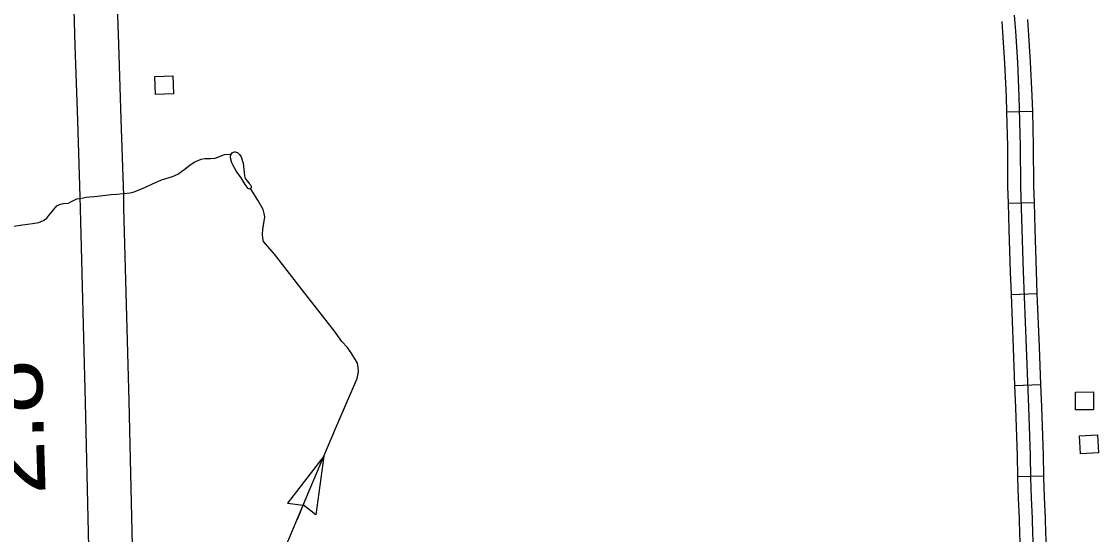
# Model space of a CAD drawing. Extents: x 1084508 to 1142749, y 1057638 to 1093403.
# Drawn here: x 1121021 to 1122979, y 1067858 to 1068790 of the extents above; entities that cross this region are included whole.
import ezdxf

# ---------------------------------------------------------------- set-up
doc = ezdxf.new("R2010")
doc.units = 0
for name, color, linetype in [('Level 10', 7, 'Continuous'), ('Level 32', 7, 'Continuous'), ('Level 35', 7, 'Continuous'), ('Level 43', 7, 'Continuous'), ('Level 48', 7, 'Continuous'), ('Level 56', 7, 'Continuous')]:
    doc.layers.add(name, color=color, linetype=linetype)

msp = doc.modelspace()

# ---------------------------------------------------------------- linework, layer by layer
at = {"layer": 'Level 10'}
for points in [[(1121172.7, 1066704), (1121171.2, 1066758.6), (1121170.2, 1066820.5), (1121168.4, 1066894.2), (1121164.2, 1067038.9), (1121162.7, 1067098.4), (1121160.3, 1067193.2), (1121158.8, 1067236.5), (1121156.6, 1067331.1), (1121153.9, 1067455.4), (1121149.6, 1067621.9), (1121144.7, 1067782.9), (1121137.3, 1068098.3), (1121127.9, 1068450.5), (1121127.6, 1068472.1), (1121123.2, 1068610.7), (1121118.8, 1068746.7), (1121115.9, 1068834.3), (1121111.8, 1068990.3), (1121109.4, 1069065.4), (1121104.2, 1069214.7), (1121101.5, 1069314.6)], [(1121179.9, 1069313), (1121182.6, 1069217.1), (1121187.9, 1069068), (1121190.2, 1068992.6), (1121194.3, 1068836.7), (1121197.3, 1068749.2), (1121201.7, 1068613.2), (1121206.1, 1068473.9), (1121206.4, 1068452), (1121215.8, 1068100.3), (1121223.2, 1067785), (1121228, 1067624.1), (1121232.4, 1067457.2), (1121235, 1067332.8), (1121237.2, 1067238.8), (1121238.7, 1067195.6), (1121241.2, 1067100.4), (1121242.7, 1067041.1), (1121246.9, 1066896.3), (1121248.6, 1066822.1), (1121249.6, 1066760.3), (1121251.2, 1066706.2)]]:
    msp.add_lwpolyline(points, dxfattribs=at)
at = {"layer": 'Level 32'}
for p, q in [((1122811.6, 1068626.1), (1122858.7, 1068627.3)), ((1122814.7, 1068460.3), (1122861.8, 1068461.7)), ((1122820, 1068294.4), (1122867, 1068296.3)), ((1122826.5, 1068128.8), (1122873.6, 1068130.7)), ((1122831.9, 1067963.6), (1122879, 1067964.6))]:
    msp.add_line(p, q, dxfattribs=at)
for points in [[(1122803, 1068790.4), (1122804.3, 1068771.4), (1122808, 1068714.6), (1122810.9, 1068653.4), (1122811.6, 1068626.1)], [(1122825.7, 1068801.9), (1122827.8, 1068773.1), (1122831.5, 1068715.9), (1122834.4, 1068654.3), (1122836.8, 1068563.9), (1122837.3, 1068491.4), (1122839.7, 1068412.6), (1122841.8, 1068335.9), (1122847.4, 1068198.1), (1122851.6, 1068089.4)], [(1122849.9, 1068793.9), (1122851.3, 1068774.7), (1122855, 1068717.3), (1122858, 1068655.2), (1122858.7, 1068627.3)], [(1122811.6, 1068626.1), (1122813.3, 1068563.5), (1122813.8, 1068490.9), (1122814.7, 1068460.3)], [(1122858.7, 1068627.3), (1122860.4, 1068564.3), (1122860.9, 1068491.8), (1122861.8, 1068461.7)], [(1122814.7, 1068460.3), (1122816.2, 1068411.9), (1122818.3, 1068335.1), (1122820, 1068294.4)], [(1122861.8, 1068461.7), (1122863.3, 1068413.2), (1122865.4, 1068336.7), (1122867, 1068296.3)], [(1122820, 1068294.4), (1122823.9, 1068197.1), (1122826.5, 1068128.8)], [(1122867, 1068296.3), (1122870.9, 1068199), (1122873.6, 1068130.7)], [(1122826.5, 1068128.8), (1122828.1, 1068088.5), (1122831.1, 1068000.9), (1122831.9, 1067963.6)], [(1122873.6, 1068130.7), (1122875.1, 1068090.2), (1122878.2, 1068002.2), (1122879, 1067964.6)], [(1122851.6, 1068089.4), (1122854.7, 1068001.6), (1122855.5, 1067961), (1122856.5, 1067924.8), (1122858.3, 1067887), (1122858.8, 1067858.6), (1122860.3, 1067839.2)], [(1122831.9, 1067963.6), (1122832, 1067960.5), (1122833, 1067923.9), (1122834.8, 1067886.3), (1122835.3, 1067857.5), (1122836.8, 1067837.8), (1122837.8, 1067811.1), (1122838.8, 1067798.8), (1122839, 1067796.7)], [(1122879, 1067964.6), (1122879.1, 1067961.6), (1122880, 1067925.7), (1122881.8, 1067887.8), (1122882.4, 1067859.7), (1122883.8, 1067840.5), (1122884.8, 1067813.8), (1122885.7, 1067802.5), (1122885.9, 1067800.4)]]:
    msp.add_lwpolyline(points, dxfattribs=at)
at = {"layer": 'Level 35'}
msp.add_lwpolyline([(1121434.7, 1068486), (1121434, 1068486.1), (1121433.1, 1068486.7), (1121427.3, 1068494), (1121420.1, 1068506.1), (1121411.9, 1068517.8), (1121405.5, 1068528.6), (1121403.1, 1068533.9), (1121400.9, 1068543), (1121401.1, 1068545.8), (1121402.2, 1068549.1), (1121404.2, 1068551.8), (1121406, 1068553.3), (1121408.1, 1068553.7), (1121409.7, 1068553.7), (1121411.5, 1068553.1), (1121413.7, 1068552.2), (1121417.4, 1068548.5), (1121420.3, 1068544.3), (1121423.8, 1068533.3), (1121426.2, 1068510.1), (1121427.6, 1068505.2), (1121431.7, 1068500.4), (1121435, 1068496.2), (1121437.1, 1068493.4), (1121438.2, 1068491.1), (1121438.4, 1068489.4), (1121438.4, 1068488.3), (1121437.4, 1068487.1), (1121436.2, 1068486.4), (1121434.7, 1068486)], dxfattribs=at)
at = {"layer": 'Level 43'}
for p, q in [((1121570.7, 1068000.4), (1121504.6, 1067915.3)), ((1121570.7, 1068000.4), (1121556, 1067893.7)), ((1121504.6, 1067915.3), (1121533, 1067911.4)), ((1121556, 1067893.7), (1121533.4, 1067911.3))]:
    msp.add_line(p, q, dxfattribs=at)
for points in [[(1121226, 1068481), (1121246.5, 1068489.2), (1121258, 1068495), (1121275.7, 1068502.8), (1121295.3, 1068508.9), (1121305.2, 1068513), (1121318.3, 1068522.9), (1121326.9, 1068529.4), (1121335.1, 1068534.8), (1121347.4, 1068540.1), (1121354.4, 1068541.3), (1121364.6, 1068541.3), (1121372.8, 1068542.2), (1121390.1, 1068548.7), (1121399.5, 1068549.1), (1121401.7, 1068548.7)], [(1121357.3, 1068541.3), (1121364.6, 1068541.3), (1121372.8, 1068542.2), (1121390.1, 1068548.7), (1121399.5, 1068549.1), (1121401.7, 1068548.7)], [(1121206, 1068477.8), (1121218.2, 1068479), (1121226, 1068481), (1121246.5, 1068489.2), (1121258, 1068495), (1121275.7, 1068502.8), (1121295.3, 1068508.9), (1121305.2, 1068513), (1121318.3, 1068522.9), (1121320.3, 1068524.4)], [(1121003, 1068417.9), (1121022.6, 1068420.7), (1121040.7, 1068423.6), (1121052.6, 1068425.2), (1121061.2, 1068428.9), (1121066.9, 1068433), (1121070.6, 1068438), (1121085, 1068455.2), (1121091.1, 1068458.5), (1121097.3, 1068459.7), (1121106.3, 1068460.1), (1121110.8, 1068462.6), (1121121.5, 1068468.3), (1121127.6, 1068469.1), (1121138.7, 1068471.2), (1121159.2, 1068472.8), (1121183.8, 1068476.1), (1121194.5, 1068476.5), (1121205.5, 1068477.8), (1121218.2, 1068479), (1121226, 1068481)], [(1121497.5, 1067826.3), (1121539.3, 1067926), (1121590.6, 1068047.8), (1121631.2, 1068141.4), (1121633.6, 1068154.1), (1121633.2, 1068161.5), (1121632, 1068169.7), (1121628.3, 1068175.4), (1121620.1, 1068188.1), (1121613.6, 1068198), (1121603.3, 1068209.1), (1121590.2, 1068227.5), (1121531.1, 1068303), (1121481.1, 1068367.8), (1121460.6, 1068390.8), (1121459.4, 1068396.5), (1121459, 1068403.9), (1121459.8, 1068412.5), (1121463.1, 1068435.5), (1121462.2, 1068441.7), (1121460.2, 1068448.6), (1121450.8, 1068465.5), (1121437.4, 1068487.1)], [(1121451.4, 1068464.3), (1121450.8, 1068465.5), (1121437.4, 1068487.1)], [(1121056.6, 1068427), (1121061.2, 1068428.9), (1121066.9, 1068433), (1121070.6, 1068438), (1121085, 1068455.2), (1121091.1, 1068458.5), (1121097.3, 1068459.7), (1121106.3, 1068460.1), (1121110.8, 1068462.6), (1121121.5, 1068468.3), (1121127.7, 1068469.1)], [(1121516.8, 1068321.6), (1121481.1, 1068367.8), (1121460.6, 1068390.8), (1121459.4, 1068396.5), (1121459, 1068403.9), (1121459.8, 1068412.5), (1121461.6, 1068425.6)], [(1121618.4, 1068190.8), (1121613.6, 1068198), (1121603.3, 1068209.1), (1121590.2, 1068227.5), (1121542.2, 1068288.9)], [(1121611.4, 1068095.7), (1121631.2, 1068141.4), (1121633.5, 1068153.5)], [(1121586.7, 1068038.6), (1121590.6, 1068047.8), (1121611.4, 1068095.7)], [(1121522.5, 1067885.8), (1121539.3, 1067926), (1121570.7, 1068000.4)]]:
    msp.add_lwpolyline(points, dxfattribs=at)
at = {"layer": 'Level 56'}
for points in [[(1121264.5, 1068658), (1121263.5, 1068690.7), (1121296.3, 1068691.6), (1121297.2, 1068659)], [(1122937.2, 1068084.4), (1122936.9, 1068117), (1122969.6, 1068117.4), (1122970, 1068084.7)], [(1122946.2, 1068004.6), (1122944.3, 1068037.2), (1122977.1, 1068039), (1122978.9, 1068006.4)]]:
    msp.add_lwpolyline(points, close=True, dxfattribs=at)

# ---------------------------------------------------------------- texts
at = {"layer": 'Level 48'}
msp.add_text('2.8', height=132.58, rotation=91.7331, dxfattribs=at).set_placement((1121064.9, 1067931.1))

doc.saveas('drawing.dxf')
